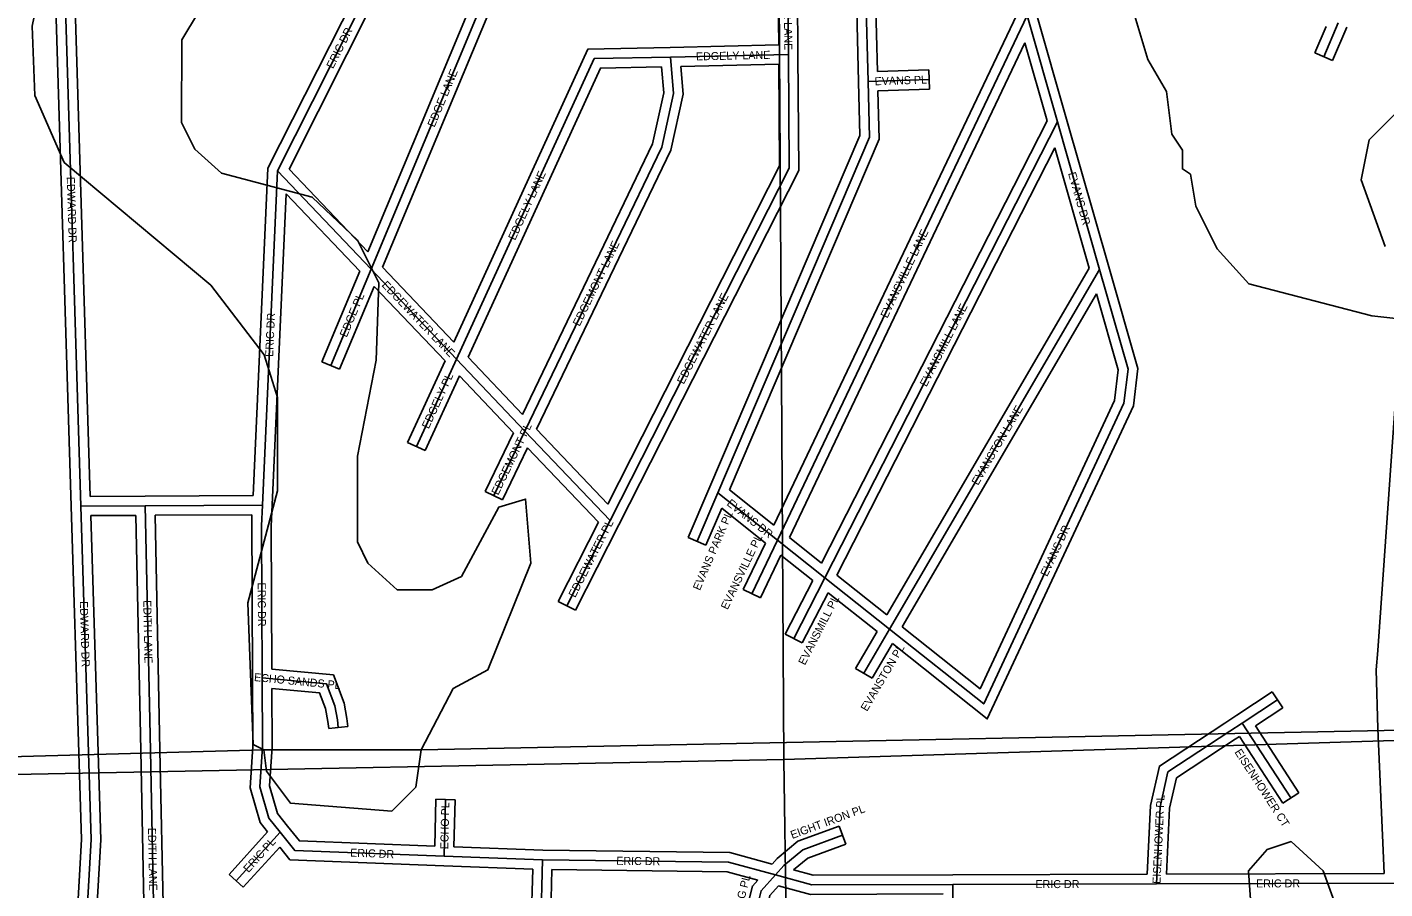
# Model space of a CAD drawing. Extents: x 457167 to 656239, y 1787309 to 1969297.
# Drawn here: x 577714 to 581955, y 1871303 to 1873995 of the extents above; entities that cross this region are included whole.
import ezdxf

# ---------------------------------------------------------------- set-up
doc = ezdxf.new("R2010")
doc.units = 0
for name, color, linetype in [('Level 1', 7, 'Continuous'), ('Level 31', 7, 'Continuous'), ('Level 32', 7, 'Continuous'), ('Level 34', 7, 'Continuous'), ('Level 5', 7, 'Continuous'), ('Level 7', 7, 'Continuous')]:
    doc.layers.add(name, color=color, linetype=linetype)

msp = doc.modelspace()

# ---------------------------------------------------------------- linework, layer by layer
at = {"layer": 'Level 1'}
for p, q in [((580044.647, 1877084.268), (580077.699, 1871707.169)), ((585083.45, 1871864.58), (580077.699, 1871707.169)), ((580077.699, 1871707.169), (576694.115, 1871641.561)), ((580077.699, 1871707.169), (580155.437, 1866438.013))]:
    msp.add_line(p, q, dxfattribs=at)
at = {"layer": 'Level 31'}
for p, q in [((580320.169, 1874639.126), (580341.096, 1873824.907)), ((577824.003, 1874379.953), (577882.081, 1872499.116)), ((578870.615, 1874289.976), (578496.12, 1873546.181)), ((580088.472, 1874289.786), (580091.83, 1873909.781)), ((580837.53, 1874030.803), (580057.86, 1872392.042)), ((580837.53, 1874030.803), (580932.308, 1873699.341)), ((581809.469, 1874008.115), (581764.395, 1873902.388)), ((580091.83, 1873909.781), (579723.381, 1873901.447)), ((580341.096, 1873824.907), (580531.69, 1873831.427)), ((580932.308, 1873699.341), (580205.889, 1872274.649)), ((580932.308, 1873699.341), (581064.049, 1873237.622)), ((578496.12, 1873546.181), (578449.004, 1872502.068)), ((578496.12, 1873546.181), (578788.511, 1873238.663)), ((578788.511, 1873238.663), (578662.525, 1872937.837)), ((578788.511, 1873238.663), (579055.508, 1872958.109)), ((581064.049, 1873237.622), (580408.24, 1872114.236)), ((579055.508, 1872958.109), (578929.899, 1872684.554)), ((579055.508, 1872958.109), (579269.172, 1872733.303)), ((579269.172, 1872733.303), (579171.711, 1872531.688)), ((579269.172, 1872733.303), (579535.224, 1872453.481)), ((579871.395, 1872540.061), (579806.813, 1872388.922)), ((580057.86, 1872392.042), (579871.395, 1872540.061)), ((577882.081, 1872499.116), (578083.17, 1872500.146)), ((577882.081, 1872499.116), (577905.597, 1871729.616)), ((578083.17, 1872500.146), (578449.004, 1872502.068)), ((578083.17, 1872500.146), (578099.065, 1871735.754)), ((579535.224, 1872453.481), (579399.768, 1872187.582)), ((580057.86, 1872392.042), (579977.973, 1872224.935)), ((580205.889, 1872274.649), (580057.86, 1872392.042)), ((580205.889, 1872274.649), (580108.776, 1872085.031)), ((580408.24, 1872114.236), (580205.889, 1872274.649)), ((580408.24, 1872114.236), (580327.46, 1871976.584)), ((578448.265, 1871962.656), (578449.087, 1871747.019)), ((581509.82, 1871820.732), (581620.057, 1871893.965)), ((581471.269, 1871795.719), (581509.82, 1871820.732)), ((581509.82, 1871820.732), (581525.362, 1871796.701)), ((581525.362, 1871796.701), (581661.124, 1871587.339)), ((578099.065, 1871735.754), (578112.64, 1871079.003)), ((579016.331, 1871405.473), (579020.835, 1871582.554)), ((578504.211, 1871480.361), (578367.074, 1871328.285)), ((579016.331, 1871405.473), (579323.992, 1871393.926)), ((580605.482, 1871317.476), (581241.536, 1871319.096)), ((580605.482, 1871317.476), (580611.481, 1870825.104)), ((581241.536, 1871319.096), (581983.866, 1871321.604))]:
    msp.add_line(p, q, dxfattribs=at)
for points in [[(580088.472, 1874289.786), (579225.296, 1874285.021), (578788.511, 1873238.663)], [(579723.381, 1873901.447), (579485.385, 1873896.485), (579055.508, 1872958.109)], [(579723.381, 1873901.447), (579733.328, 1873787.609), (579696.395, 1873620.414), (579269.172, 1872733.303)], [(580091.83, 1873909.781), (580094.601, 1873554.141), (579535.224, 1872453.481)], [(580341.096, 1873824.907), (580345.196, 1873651.082), (579871.395, 1872540.061)], [(581064.049, 1873237.622), (581152.826, 1872926.536), (581140.204, 1872820.743), (580702.083, 1871881.276), (580408.24, 1872114.236)], [(578449.004, 1872502.068), (578446.076, 1872437.202), (578448.265, 1871962.656)], [(578448.265, 1871962.656), (578649.315, 1871943.326), (578674.945, 1871875.273), (578683.444, 1871830.891), (578685.94, 1871807.251)], [(581241.536, 1871319.096), (581252.84, 1871559.798), (581277.559, 1871668.475), (581471.269, 1871795.719)], [(577905.597, 1871729.616), (577913.933, 1871457.237), (577899.393, 1871201.27), (577922.16, 1871133.222)], [(578449.087, 1871747.019), (578440.553, 1871621.947), (578468.985, 1871524.433), (578504.211, 1871480.361)], [(578504.211, 1871480.361), (578549.912, 1871423.537), (579016.331, 1871405.473)], [(580260.566, 1871471.27), (580137.017, 1871425.705), (580077.734, 1871376.372), (580051.582, 1871346.971)], [(578112.64, 1871079.003), (578161.955, 1871077.444), (579138.79, 1871077.949), (579185.875, 1871074.578), (579247.655, 1871100.268), (579298.014, 1871140.891), (579318.793, 1871187.756), (579323.992, 1871393.926)], [(579323.992, 1871393.926), (579904.663, 1871386.91), (580051.582, 1871346.971)], [(580051.582, 1871346.971), (580006.617, 1871297.61), (579981.913, 1871197.661)], [(580051.582, 1871346.971), (580165.112, 1871316.194), (580605.482, 1871317.476)]]:
    msp.add_lwpolyline(points, dxfattribs=at)
at = {"layer": 'Level 32'}
for p, q in [((580290.95, 1874608.361), (580311.105, 1873824.136)), ((580350.93, 1874609.938), (580370.31, 1873855.923)), ((577794.018, 1874379.027), (577852.096, 1872498.19)), ((577854.691, 1874358.174), (577911.165, 1872529.265)), ((578834.635, 1874285.227), (578466.44, 1873553.941)), ((578901.508, 1874284.621), (578532.414, 1873551.55)), ((580118.471, 1874290.05), (580121.83, 1873910.046)), ((580058.737, 1874259.62), (580061.57, 1873939.104)), ((580805.569, 1874033.453), (580046.973, 1872438.987)), ((580866.375, 1874039.051), (580961.152, 1873707.587)), ((581772.24, 1873997.286), (581736.798, 1873914.153)), ((581836.395, 1873994.771), (581791.994, 1873890.622)), ((580061.57, 1873939.104), (579722.703, 1873931.44)), ((580830.514, 1873946.222), (580095.208, 1872400.713)), ((580830.514, 1873946.222), (580900.218, 1873702.447)), ((581791.994, 1873890.622), (581736.798, 1873914.153)), ((580062.068, 1873879.099), (579756.053, 1873872.178)), ((580370.31, 1873855.923), (580530.665, 1873861.41)), ((580530.665, 1873861.41), (580532.715, 1873801.444)), ((580371.789, 1873795.938), (580532.715, 1873801.444)), ((580900.217, 1873702.446), (580195.813, 1872320.929)), ((580961.157, 1873707.571), (581092.898, 1873245.853)), ((580924.388, 1873617.761), (580243.773, 1872282.901)), ((580924.388, 1873617.76), (581031.689, 1873241.695)), ((578466.441, 1873553.941), (578420.32, 1872531.917)), ((578532.413, 1873551.549), (578778.55, 1873292.677)), ((578522.916, 1873474.461), (578479.05, 1872502.388)), ((578522.916, 1873474.461), (578753.274, 1873232.185)), ((582034.96, 1873498.078), (581932.795, 1872047.747)), ((578823.736, 1873245.166), (579046.69, 1873010.891)), ((578753.274, 1873232.184), (578634.854, 1872949.426)), ((581031.69, 1873241.694), (580399.772, 1872159.232)), ((578798.442, 1873184.711), (578690.197, 1872926.248)), ((578798.441, 1873184.711), (579019.761, 1872952.153)), ((581054.501, 1873161.759), (580447.267, 1872121.581)), ((578690.197, 1872926.248), (578634.854, 1872949.426)), ((579019.762, 1872952.152), (578902.635, 1872697.072)), ((579091.236, 1872964.065), (579260.992, 1872785.457)), ((579064.285, 1872905.328), (578957.162, 1872672.035)), ((579064.285, 1872905.328), (579233.131, 1872727.676)), ((579305.193, 1872738.956), (579527.715, 1872504.919)), ((578957.162, 1872672.035), (578902.635, 1872697.072)), ((579233.131, 1872727.676), (579144.702, 1872544.746)), ((579277.311, 1872681.204), (579198.722, 1872518.631)), ((579277.311, 1872681.205), (579498.86, 1872448.189)), ((577911.165, 1872529.265), (578083.016, 1872530.146)), ((578083.013, 1872530.146), (578420.32, 1872531.917)), ((579198.722, 1872518.631), (579144.702, 1872544.746)), ((579843.807, 1872551.848), (579779.225, 1872400.71)), ((580046.973, 1872438.988), (579907.965, 1872549.334)), ((577852.095, 1872498.199), (577875.61, 1871728.699)), ((579883.535, 1872492.12), (579834.4, 1872377.134)), ((580020.481, 1872383.41), (579883.535, 1872492.119)), ((577913.009, 1872469.272), (578053.79, 1872469.994)), ((577913.009, 1872469.273), (577935.584, 1871730.532)), ((578053.79, 1872469.994), (578069.07, 1871735.129)), ((578113.798, 1872470.305), (578415.915, 1872471.892)), ((578113.798, 1872470.306), (578129.059, 1871736.377)), ((578415.915, 1872471.892), (578418.265, 1871962.517)), ((579498.86, 1872448.189), (579373.036, 1872201.2)), ((579561.956, 1872439.863), (579426.5, 1872173.963)), ((579834.4, 1872377.134), (579779.225, 1872400.71)), ((580195.813, 1872320.929), (580095.208, 1872400.712)), ((580020.481, 1872383.411), (579950.906, 1872237.874)), ((580068.699, 1872345.156), (580005.04, 1872211.995)), ((580167.974, 1872266.428), (580068.699, 1872345.156)), ((580399.772, 1872159.232), (580243.773, 1872282.9)), ((580005.04, 1872211.995), (579950.906, 1872237.874)), ((580167.975, 1872266.428), (580082.075, 1872098.706)), ((580215.917, 1872228.415), (580135.478, 1872071.356)), ((580369.168, 1872106.927), (580215.917, 1872228.415)), ((579426.5, 1872173.963), (579373.036, 1872201.2)), ((580369.168, 1872106.926), (580301.587, 1871991.768)), ((580135.478, 1872071.356), (580082.075, 1872098.706)), ((580416.648, 1872069.286), (580353.335, 1871961.4)), ((580353.335, 1871961.4), (580301.587, 1871991.768)), ((578418.266, 1871962.541), (578419.085, 1871747.984)), ((578478.393, 1871929.619), (578479.092, 1871746.052)), ((581493.219, 1871845.721), (581603.456, 1871918.953)), ((581603.456, 1871918.953), (581636.658, 1871868.975)), ((581454.94, 1871820.886), (581493.219, 1871845.721)), ((581551.106, 1871812.141), (581636.658, 1871868.975)), ((578715.774, 1871810.401), (578656.105, 1871804.1)), ((581551.106, 1871812.141), (581686.295, 1871603.661)), ((581933.525, 1871804.444), (581952.582, 1871351.497)), ((581487.565, 1871770.53), (581500.948, 1871779.211)), ((581500.948, 1871779.211), (581635.952, 1871571.016)), ((578069.07, 1871735.133), (578081.992, 1871110.004)), ((578129.059, 1871736.373), (578142.046, 1871108.088)), ((581686.295, 1871603.661), (581635.952, 1871571.016)), ((578987.115, 1871436.627), (578990.845, 1871583.316)), ((578990.845, 1871583.316), (579050.826, 1871581.791)), ((579047.077, 1871434.341), (579050.826, 1871581.791)), ((578464.872, 1871481.531), (578344.795, 1871348.376)), ((580270.946, 1871443.123), (580250.185, 1871499.416)), ((578502.906, 1871434.114), (578389.354, 1871308.193)), ((579047.077, 1871434.34), (579324.736, 1871423.919)), ((578389.354, 1871308.193), (578344.795, 1871348.376)), ((579015.207, 1871375.494), (579293.255, 1871365.057)), ((580605.406, 1871347.476), (581212.91, 1871349.021)), ((581272.985, 1871349.201), (581952.582, 1871351.497))]:
    msp.add_line(p, q, dxfattribs=at)
for points in [[(580058.2, 1874319.618), (579205.264, 1874314.911), (578778.55, 1873292.678)], [(580058.737, 1874259.62), (579245.329, 1874255.131), (578823.736, 1873245.166)], [(579722.755, 1873931.441), (579465.947, 1873926.086), (579046.69, 1873010.891)], [(580121.83, 1873910.015), (580124.658, 1873547.065), (579561.969, 1872439.889)], [(579695.939, 1873870.867), (579504.823, 1873866.882), (579091.237, 1872964.066)], [(579695.939, 1873870.867), (579703.04, 1873789.585), (579667.852, 1873630.29), (579260.992, 1872785.457)], [(579756.054, 1873872.178), (579763.615, 1873785.633), (579724.937, 1873610.538), (579305.193, 1872738.956)], [(580062.069, 1873879.099), (580064.545, 1873561.216), (579527.714, 1872504.919)], [(580311.104, 1873824.2), (580315.05, 1873656.872), (579843.799, 1872551.829)], [(580371.789, 1873795.938), (580375.341, 1873645.292), (579907.965, 1872549.333)], [(581092.897, 1873245.855), (581183.33, 1872928.969), (581169.424, 1872812.418), (580713.215, 1871834.165), (580416.648, 1872069.286)], [(581054.501, 1873161.759), (581122.322, 1872924.101), (581110.985, 1872829.068), (580690.95, 1871928.386), (580447.268, 1872121.58)], [(578479.049, 1872502.389), (578476.08, 1872436.596), (578478.141, 1871989.921)], [(581932.8, 1872047.814), (581928.437, 1871987.776), (581933.525, 1871804.444)], [(578478.141, 1871989.921), (578670.799, 1871971.399), (578703.926, 1871883.441), (578713.145, 1871835.295), (578715.774, 1871810.401)], [(578478.393, 1871929.619), (578627.83, 1871915.253), (578645.965, 1871867.105), (578653.741, 1871826.488), (578656.105, 1871804.1)], [(581212.91, 1871349.021), (581222.997, 1871563.86), (581250.986, 1871686.914), (581454.798, 1871820.793)], [(581272.985, 1871349.202), (581282.683, 1871555.736), (581304.132, 1871650.035), (581487.565, 1871770.53)], [(577875.61, 1871728.698), (577883.906, 1871457.629), (577869.115, 1871197.217), (577897.143, 1871113.443)], [(577935.583, 1871730.534), (577943.959, 1871456.845), (577929.672, 1871205.322), (577947.178, 1871152.999)], [(578419.084, 1871747.984), (578410.259, 1871618.669), (578441.845, 1871510.339), (578464.871, 1871481.53)], [(578479.093, 1871746.052), (578470.846, 1871625.225), (578496.125, 1871538.528), (578527.646, 1871499.091)], [(578527.646, 1871499.091), (578564.725, 1871452.986), (578987.115, 1871436.627)], [(580250.185, 1871499.416), (580121.794, 1871452.066), (580056.815, 1871397.993), (580041.519, 1871380.796)], [(578502.906, 1871434.114), (578535.098, 1871394.088), (579015.171, 1871375.496)], [(579324.736, 1871423.919), (579908.846, 1871416.862), (580041.519, 1871380.796)], [(580270.946, 1871443.123), (580152.24, 1871399.344), (580108.209, 1871362.703)], [(578111.691, 1871049.017), (578161.489, 1871047.444), (579137.725, 1871047.948), (579190.826, 1871044.146), (579263.145, 1871074.218), (579322.499, 1871122.096), (579348.633, 1871181.043), (579353.237, 1871363.571)], [(578142.045, 1871108.089), (578162.421, 1871107.445), (579139.855, 1871107.951), (579180.922, 1871105.011), (579232.167, 1871126.318), (579273.529, 1871159.685), (579288.952, 1871194.47), (579293.255, 1871365.057)], [(579353.237, 1871363.57), (579900.48, 1871356.958), (579996.357, 1871330.895)], [(580108.209, 1871362.703), (580169.063, 1871346.206), (580605.395, 1871347.477)], [(579996.357, 1871330.895), (579979.318, 1871312.191), (579952.789, 1871204.861)], [(580061.421, 1871313.221), (580033.916, 1871283.029), (580011.036, 1871190.462)], [(580061.421, 1871313.221), (580161.16, 1871286.181), (580575.847, 1871287.389)]]:
    msp.add_lwpolyline(points, dxfattribs=at)
at = {"layer": 'Level 5'}
for p in [(576694.218, 1871689.718), (578944.89, 1871737.346)]:
    msp.add_line(p, (578453.054, 1871737.874), dxfattribs=at)
msp.add_lwpolyline([(578944.89, 1871737.346), (582471.229, 1871808.615), (583488.292, 1871849.221)], dxfattribs=at)
at = {"layer": 'Level 7'}
for points in [[(577581.292, 1875073.299), (577772.499, 1874597.933), (577763.713, 1874164.446), (577730.204, 1873997.754), (577738.305, 1873781.011), (577829.779, 1873572.508), (578287.849, 1873188.545), (578454.353, 1872971.642), (578495.905, 1872838.201), (578495.607, 1872546.426), (578403.519, 1872196.401), (578419.733, 1871754.574), (578453.054, 1871737.874)], [(578944.89, 1871737.346), (579045.15, 1871928.95), (579153.591, 1871987.211), (579287.3, 1872320.526), (579270.848, 1872520.6), (579187.457, 1872495.689), (579070.517, 1872279.075), (578978.786, 1872237.494), (578870.415, 1872237.593), (578778.783, 1872321.054), (578745.502, 1872387.775), (578745.8, 1872654.539), (578804.478, 1872954.574), (578813.075, 1873196.327), (578746.514, 1873329.779), (578604.92, 1873463.321), (578321.586, 1873538.64), (578238.294, 1873613.761), (578196.703, 1873697.161), (578196.97, 1873955.586), (578347.28, 1874205.51)], [(582139.114, 1873067.762), (581914.07, 1873092.991), (581530.694, 1873193.451), (581430.761, 1873301.922), (581364.23, 1873435.374), (581347.659, 1873535.436), (581322.678, 1873552.146), (581322.717, 1873610.496), (581289.436, 1873660.547), (581272.895, 1873793.929), (581214.664, 1873894.03), (581139.9, 1874144.213)], [(582014.786, 1873751.462), (581906.315, 1873643.22), (581881.146, 1873518.178), (581955.979, 1873309.705)], [(578944.89, 1871737.346), (578928.121, 1871620.645), (578852.99, 1871545.713), (578536.246, 1871571.051), (578461.324, 1871671.153), (578453.054, 1871737.874)], [(581861.906, 1871084.011), (581762.163, 1871359.215), (581662.22, 1871451.006), (581587.16, 1871426.095), (581528.74, 1871359.473), (581553.393, 1871017.648)]]:
    msp.add_lwpolyline(points, dxfattribs=at)

# ---------------------------------------------------------------- texts
at = {"layer": 'Level 34'}
for s, height, rotation, p in [('EDGEWATER LANE', 25, 270.505797, (580076.459, 1874234.786)), ('ERIC DR', 25, 63.274686, (578669.598, 1873862.936)), ('EDGELY LANE', 25, 1.295356, (579803.505, 1873890.757)), ('EDGE LANE', 25, 67.342208, (578986.408, 1873680.295)), ('EVANS PL', 25, 1.958942, (580361.746, 1873813.106)), ('EDGELY LANE', 25, 65.386672, (579238.325, 1873327.167)), ('EVANS DR', 25, 285.924478, (580965.288, 1873538.196)), ('EDWARD DR', 24.9992, 271.768167, (577837.837, 1873526.977)), ('EVANSVILLE LANE', 25, 64.555894, (580400.932, 1873084.04)), ('EDGEMONT LANE', 25, 64.284578, (579439.723, 1873058.638)), ('EDGEWATER LANE', 25, 313.581333, (578819.806, 1873187.647)), ('EDGEWATER LANE', 25, 63.0589, (579764.837, 1872877.694)), ('EDGE PL', 25, 67.275586, (578712.227, 1873024.157)), ('EVANSMILL LANE', 25, 62.983517, (580523.365, 1872869.781)), ('ERIC DR', 24.9992, 87.415689, (578482.381, 1872964.461)), ('EDGELY PL', 25, 65.336092, (578968.379, 1872738.404)), ('EVANSTON LANE', 25, 59.724092, (580684.058, 1872561.914)), ('EDGEMONT PL', 25, 64.200417, (579185.432, 1872531.352)), ('EVANS DR', 25, 321.556672, (579897.28, 1872503.552)), ('EDGEWATER PL', 25, 63.004178, (579425.879, 1872211.301)), ('EVANS PARK PL', 25, 66.862439, (579815.441, 1872233.455)), ('EVANSVILLE PL', 25, 64.449183, (579902.04, 1872173.384)), ('EVANS DR', 25, 64.997508, (580900.324, 1872276.791)), ('ERIC DR', 25, 270.263825, (578434.395, 1872259.871)), ('EDWARD DR', 25, 271.749864, (577878.661, 1872201.817)), ('EDITH LANE', 25, 271.190661, (578076.814, 1872204.601)), ('EVANSMILL PL', 25, 62.880033, (580143.607, 1871999.98)), ('EVANSTON PL', 25, 59.593367, (580337.494, 1871855.833)), ('ECHO SANDS PL', 25, 354.507958, (578422.03, 1871952.621)), ('EISENHOWER CT', 25, 302.961111, (581484.49, 1871730.41)), ('EISENHOWER PL', 25, 87.310853, (581254.022, 1871318.521)), ('ECHO PL', 25, 88.542511, (579029.374, 1871426.631)), ('EIGHT IRON PL', 25, 20.243722, (580103.942, 1871458.988)), ('EDITH LANE', 25, 271.183644, (578091.558, 1871494.031)), ('ERIC PL', 25, 47.956286, (578405.377, 1871352.095)), ('ERIC DR', 25, 357.78185, (578722.683, 1871404.337)), ('ERIC DR', 25, 359.307433, (579554.181, 1871378.644)), ('EWING PL', 25, 76.115511, (579934.383, 1871185.464)), ('ERIC DR', 25, 0.145558, (580863.54, 1871305.633)), ('ERIC DR', 25, 0.193306, (581552.745, 1871307.646))]:
    msp.add_text(s, height=height, rotation=rotation, dxfattribs=at).set_placement(p)

doc.saveas('drawing.dxf')
